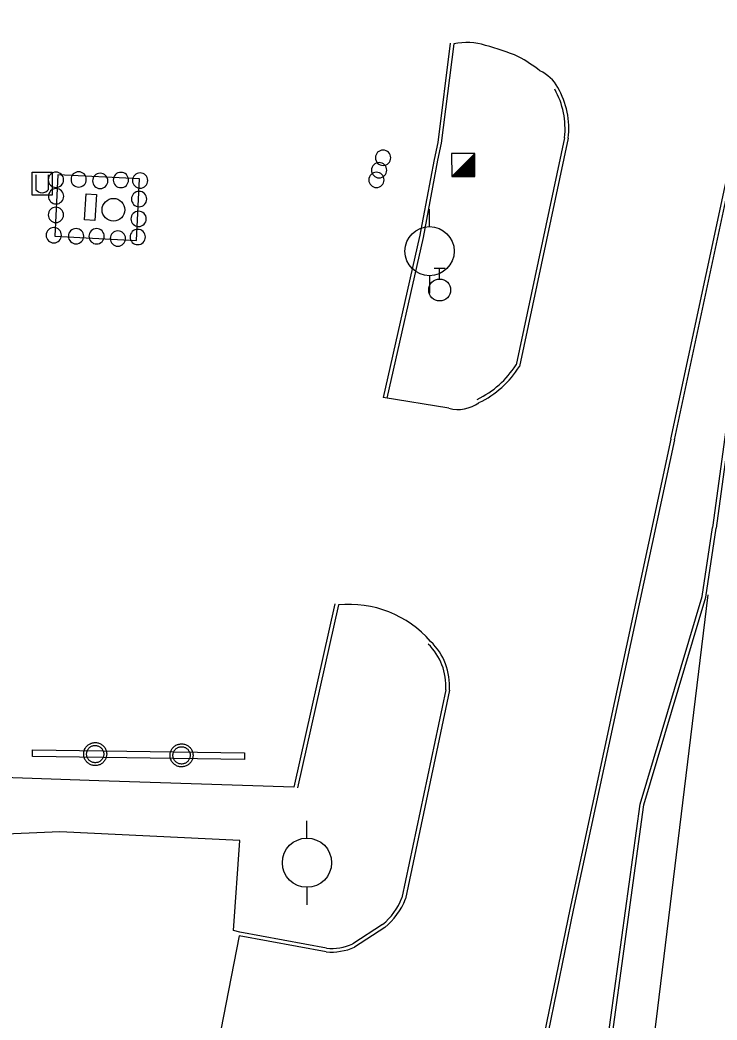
# Model space of a CAD drawing. Extents: x 2145380 to 2157287, y 139568 to 149130.
# Drawn here: x 2150740.2 to 2150853.5, y 147487.4 to 147649.9 of the extents above; entities that cross this region are included whole.
import ezdxf

# ---------------------------------------------------------------- set-up
doc = ezdxf.new("R2010")
doc.units = 0
for name, color, linetype in [('Default', 7, 'Continuous'), ('TOPO_Asphalt', 7, 'Continuous'), ('TOPO_Curb Back', 7, 'Continuous'), ('TOPO_Misc', 7, 'Continuous'), ('TOPO_Misc Line', 7, 'Continuous'), ('TOPO_Power Pole', 7, 'Continuous'), ('TOPO_Sign', 7, 'Continuous'), ('TOPO_Tank Above Ground', 7, 'Continuous'), ('TOPO_Wall Freestanding', 7, 'Continuous'), ('TOPO_Water Valve', 7, 'Continuous')]:
    doc.layers.add(name, color=color, linetype=linetype)

# ---------------------------------------------------------------- blocks, each defined once
blk = doc.blocks.new('POST')
at = {"layer": 'TOPO_Misc'}
for start, end in [(90, 180), (180, 270), (360, 90), (270, 0)]:
    blk.add_arc((-0.01, 0.03), 3.16, start, end, dxfattribs=at)
blk = doc.blocks.new('POWPOL')
at = {"layer": 'TOPO_Power Pole'}
for p, q in [((0, 10.16), (0, 17.34)), ((0, -10.16), (0, -17.34))]:
    blk.add_line(p, q, dxfattribs=at)
blk.add_circle((0, 0), 10.16, dxfattribs=at)
blk = doc.blocks.new('WATVAL')
at = {"layer": 'Default'}
for p, q in [((-2.25, 9), (2.25, 9)), ((0, 4.5), (0, 9))]:
    blk.add_line(p, q, dxfattribs=at)
blk.add_circle((0, 0), 4.5, dxfattribs=at)

msp = doc.modelspace()

# ---------------------------------------------------------------- linework, layer by layer
at = {"layer": 'TOPO_Asphalt'}
for points in [[(2150784.72, 147525.21), (2150753.01, 147526.24), (2150704.88, 147527.9), (2150705.71, 147582.2), (2150705.25, 147606.38), (2150676.53, 147605.65), (2150676.79, 147648.22), (2150676.84, 147659.18)], [(2150809.91, 147586.78), (2150799.25, 147588.53)], [(2150767.42, 146905.57), (2150777.66, 146985.28), (2150788.49, 147068.42), (2150791.81, 147094.61), (2150804.99, 147196.42), (2150817.4, 147289.05), (2150831.55, 147394.21), (2150843.61, 147487.04), (2150852.06, 147556.43)], [(2150775.92, 147501.62), (2150774.92, 147501.89), (2150775.91, 147516.52), (2150746.67, 147517.95), (2150724.09, 147516.98), (2150722.43, 147502.84), (2150666.67, 147503.48), (2150666.25, 147481.06)], [(2150775.8, 147501.03), (2150771.56, 147479.09), (2150773.15, 147478.57)]]:
    msp.add_lwpolyline(points, dxfattribs=at)
for centre, radius, start, end in [((2150812.81, 147636.11), 10.09, 72.3662, 101.8218), ((2150806.18, 147608.68), 38.3, 66.8446, 75.3545), ((2150805.68, 147616.34), 31.64, 53.0038, 60.5378), ((2150821.69, 147635.4), 6.91, 30.3486, 63.9778), ((2150811.43, 147592.31), 5.74, 254.6758, 305.9942), ((2150793.63, 147537.16), 17.74, 41.3329, 95.4396)]:
    msp.add_arc(centre, radius, start, end, dxfattribs=at)
at = {"layer": 'TOPO_Curb Back'}
for p, q in [((2150805.16, 147614.65), (2150799.25, 147588.53)), ((2150805.75, 147614.51), (2150799.84, 147588.4)), ((2150791.36, 147554.96), (2150784.72, 147525.21)), ((2150791.95, 147554.82), (2150785.3, 147525.08))]:
    msp.add_line(p, q, dxfattribs=at)
for points in [[(2150846.01, 147581.74), (2150860.53, 147649.41), (2150864, 147646.71), (2150857.69, 147599.07), (2150853.38, 147567.29)], [(2150846.6, 147581.61), (2150860.91, 147648.35), (2150863.36, 147646.45), (2150857.09, 147599.15), (2150852.78, 147567.37)], [(2150810.15, 147646.07), (2150808.1, 147629.95), (2150807.5, 147627.17), (2150805.16, 147614.64)], [(2150810.74, 147645.99), (2150808.69, 147629.85), (2150808.09, 147627.05), (2150805.75, 147614.53)], [(2150828.72, 147630.72), (2150820.84, 147593.8)], [(2150829.32, 147630.63), (2150821.4, 147593.57)], [(2150846.01, 147581.74), (2150829.56, 147505.33), (2150818.69, 147452.43), (2150805.18, 147383.38), (2150793.7, 147320.64), (2150782.04, 147252.39), (2150770.34, 147176.72), (2150761.75, 147117.28), (2150758.85, 147096.56)], [(2150846.6, 147581.61), (2150830.15, 147505.21), (2150819.28, 147452.31), (2150805.77, 147383.26), (2150794.29, 147320.54), (2150782.63, 147252.3), (2150770.93, 147176.63), (2150762.35, 147117.2), (2150759.45, 147096.48)], [(2150775.68, 147022.26), (2150783.01, 147082.27), (2150785.37, 147100.94), (2150796.59, 147191.47), (2150808.98, 147283.55), (2150821.25, 147374.74), (2150832.7, 147461.73), (2150841, 147522.44), (2150851.09, 147556.17), (2150852.78, 147567.37)], [(2150776.27, 147022.18), (2150783.6, 147082.2), (2150785.97, 147100.86), (2150797.19, 147191.39), (2150809.57, 147283.47), (2150821.85, 147374.66), (2150833.3, 147461.65), (2150841.59, 147522.31), (2150851.68, 147556.04), (2150853.38, 147567.28)], [(2150809.41, 147541.01), (2150802.29, 147507.19)], [(2150810, 147540.93), (2150802.87, 147507.02)], [(2150790.03, 147499.03), (2150775.91, 147501.62)], [(2150799.13, 147502.86), (2150794.29, 147499.73)], [(2150799.49, 147502.38), (2150794.58, 147499.2)], [(2150789.95, 147498.43), (2150775.8, 147501.03)]]:
    msp.add_lwpolyline(points, dxfattribs=at)
for centre, radius, start, end in [((2150815.7, 147632.19), 13.11, 353.595, 29.2883), ((2150815.7, 147632.19), 13.71, 353.47, 29.2878), ((2150807.91, 147602.02), 15.32, 295.6581, 327.5357), ((2150807.91, 147602.02), 15.92, 295.6581, 327.9284), ((2150799.97, 147541.64), 10.06, 355.9328, 46.0189), ((2150799.97, 147541.64), 9.46, 356.1774, 46.0191), ((2150792.41, 147511.08), 10.62, 309.2912, 338.5156), ((2150792.41, 147511.08), 11.22, 309.1184, 338.7753), ((2150790.84, 147507.43), 9.04, 264.3412, 294.4185), ((2150790.84, 147507.43), 8.44, 264.5065, 294.1227)]:
    msp.add_arc(centre, radius, start, end, dxfattribs=at)
at = {"layer": 'TOPO_Misc'}
for p, q in [((2150810.38, 147624.4), (2150814.12, 147628.15)), ((2150812.59, 147626.62), (2150814.12, 147626.62)), ((2150812.78, 147626.81), (2150814.12, 147626.81)), ((2150812.97, 147627), (2150814.12, 147627)), ((2150813.15, 147627.18), (2150814.12, 147627.18)), ((2150813.34, 147627.37), (2150814.12, 147627.37)), ((2150813.53, 147627.56), (2150814.12, 147627.56)), ((2150813.71, 147627.74), (2150814.12, 147627.74)), ((2150813.9, 147627.93), (2150814.12, 147627.93)), ((2150814.08, 147628.12), (2150814.12, 147628.12)), ((2150810.91, 147624.94), (2150814.12, 147624.94)), ((2150811.1, 147625.13), (2150814.12, 147625.13)), ((2150811.28, 147625.31), (2150814.12, 147625.31)), ((2150811.47, 147625.5), (2150814.12, 147625.5)), ((2150811.66, 147625.69), (2150814.12, 147625.69)), ((2150811.84, 147625.87), (2150814.12, 147625.87)), ((2150812.03, 147626.07), (2150814.12, 147626.07)), ((2150812.22, 147626.25), (2150814.12, 147626.25)), ((2150812.4, 147626.43), (2150814.12, 147626.43)), ((2150742.75, 147624.69), (2150742.75, 147622.28)), ((2150744.82, 147622.29), (2150744.82, 147624.7)), ((2150810.53, 147624.57), (2150814.12, 147624.57)), ((2150810.73, 147624.76), (2150814.12, 147624.76))]:
    msp.add_line(p, q, dxfattribs=at)
for points in [[(2150814.12, 147624.41), (2150814.12, 147628.15), (2150810.37, 147628.15), (2150810.38, 147624.4), (2150814.12, 147624.41)], [(2150742.16, 147621.38), (2150742.16, 147625.14), (2150745.42, 147625.14), (2150745.42, 147621.38), (2150742.16, 147621.38)]]:
    msp.add_lwpolyline(points, dxfattribs=at)
msp.add_arc((2150743.78, 147623.1), 1.32, 218.3412, 322.0625, dxfattribs=at)
at = {"layer": 'TOPO_Misc Line'}
msp.add_lwpolyline([(2150752.61, 147621.48), (2150752.34, 147617.27), (2150750.67, 147617.38), (2150750.94, 147621.59)], close=True, dxfattribs=at)
at = {"layer": 'TOPO_Power Pole'}
for points in [[(2150750.54, 147530.56), (2150750.54, 147530.69), (2150750.56, 147530.82), (2150750.58, 147530.95), (2150750.62, 147531.08), (2150750.65, 147531.21), (2150750.7, 147531.33), (2150750.76, 147531.45), (2150750.83, 147531.57), (2150750.91, 147531.67), (2150750.99, 147531.78), (2150751.08, 147531.87), (2150751.17, 147531.97), (2150751.28, 147532.05), (2150751.39, 147532.13), (2150751.5, 147532.2), (2150751.62, 147532.25), (2150751.74, 147532.31), (2150751.86, 147532.35), (2150751.99, 147532.39), (2150752.13, 147532.41), (2150752.26, 147532.43), (2150752.39, 147532.43), (2150752.51, 147532.43), (2150752.65, 147532.42), (2150752.78, 147532.4), (2150752.9, 147532.37), (2150753.03, 147532.33), (2150753.15, 147532.27), (2150753.28, 147532.22), (2150753.39, 147532.16), (2150753.5, 147532.09), (2150753.6, 147532.01), (2150753.7, 147531.92), (2150753.8, 147531.82), (2150753.88, 147531.72), (2150753.96, 147531.61), (2150754.03, 147531.5), (2150754.1, 147531.38), (2150754.15, 147531.26), (2150754.19, 147531.13), (2150754.23, 147531.01), (2150754.26, 147530.88), (2150754.27, 147530.75), (2150754.28, 147530.61), (2150754.28, 147530.49), (2150754.27, 147530.36), (2150754.25, 147530.22), (2150754.22, 147530.09), (2150754.18, 147529.97), (2150754.14, 147529.84), (2150754.08, 147529.73), (2150754.02, 147529.61), (2150753.95, 147529.5), (2150753.87, 147529.39), (2150753.78, 147529.29), (2150753.69, 147529.19), (2150753.59, 147529.11), (2150753.48, 147529.03), (2150753.37, 147528.96), (2150753.25, 147528.89), (2150753.14, 147528.84), (2150753.01, 147528.79), (2150752.88, 147528.75), (2150752.75, 147528.72), (2150752.62, 147528.7), (2150752.49, 147528.69), (2150752.37, 147528.69), (2150752.24, 147528.7), (2150752.1, 147528.72), (2150751.97, 147528.75), (2150751.85, 147528.78), (2150751.72, 147528.83), (2150751.6, 147528.88), (2150751.48, 147528.94), (2150751.37, 147529.01), (2150751.26, 147529.09), (2150751.16, 147529.17), (2150751.06, 147529.27), (2150750.98, 147529.36), (2150750.9, 147529.47), (2150750.82, 147529.58), (2150750.75, 147529.69), (2150750.7, 147529.82), (2150750.65, 147529.94), (2150750.61, 147530.07), (2150750.58, 147530.19), (2150750.56, 147530.32), (2150750.54, 147530.45), (2150750.54, 147530.56)], [(2150751, 147530.56), (2150751.01, 147530.67), (2150751.03, 147530.79), (2150751.05, 147530.9), (2150751.09, 147531.01), (2150751.12, 147531.12), (2150751.17, 147531.22), (2150751.23, 147531.32), (2150751.3, 147531.41), (2150751.37, 147531.5), (2150751.45, 147531.58), (2150751.54, 147531.66), (2150751.64, 147531.73), (2150751.73, 147531.78), (2150751.83, 147531.84), (2150751.94, 147531.88), (2150752.05, 147531.92), (2150752.16, 147531.94), (2150752.27, 147531.96), (2150752.39, 147531.96), (2150752.5, 147531.96), (2150752.61, 147531.95), (2150752.73, 147531.93), (2150752.84, 147531.9), (2150752.94, 147531.86), (2150753.05, 147531.82), (2150753.14, 147531.76), (2150753.24, 147531.69), (2150753.33, 147531.62), (2150753.41, 147531.54), (2150753.49, 147531.46), (2150753.56, 147531.36), (2150753.62, 147531.27), (2150753.68, 147531.16), (2150753.72, 147531.06), (2150753.76, 147530.95), (2150753.79, 147530.84), (2150753.8, 147530.72), (2150753.81, 147530.61), (2150753.81, 147530.5), (2150753.8, 147530.39), (2150753.78, 147530.28), (2150753.76, 147530.17), (2150753.71, 147530.06), (2150753.67, 147529.95), (2150753.62, 147529.85), (2150753.55, 147529.76), (2150753.49, 147529.66), (2150753.41, 147529.58), (2150753.33, 147529.5), (2150753.23, 147529.43), (2150753.14, 147529.37), (2150753.04, 147529.31), (2150752.93, 147529.26), (2150752.83, 147529.22), (2150752.71, 147529.19), (2150752.6, 147529.17), (2150752.48, 147529.16), (2150752.38, 147529.16), (2150752.26, 147529.17), (2150752.15, 147529.18), (2150752.04, 147529.21), (2150751.93, 147529.24), (2150751.83, 147529.29), (2150751.72, 147529.34), (2150751.63, 147529.41), (2150751.53, 147529.47), (2150751.45, 147529.54), (2150751.36, 147529.63), (2150751.29, 147529.72), (2150751.22, 147529.82), (2150751.17, 147529.91), (2150751.12, 147530.01), (2150751.08, 147530.12), (2150751.05, 147530.23), (2150751.03, 147530.34), (2150751.01, 147530.46), (2150751, 147530.56)], [(2150764.58, 147530.35), (2150764.58, 147530.49), (2150764.6, 147530.62), (2150764.62, 147530.74), (2150764.66, 147530.87), (2150764.69, 147531), (2150764.74, 147531.12), (2150764.8, 147531.24), (2150764.87, 147531.36), (2150764.95, 147531.47), (2150765.03, 147531.57), (2150765.12, 147531.67), (2150765.21, 147531.76), (2150765.32, 147531.84), (2150765.43, 147531.92), (2150765.54, 147531.99), (2150765.66, 147532.04), (2150765.78, 147532.1), (2150765.9, 147532.14), (2150766.03, 147532.18), (2150766.17, 147532.2), (2150766.3, 147532.22), (2150766.43, 147532.22), (2150766.55, 147532.22), (2150766.68, 147532.21), (2150766.82, 147532.19), (2150766.94, 147532.16), (2150767.07, 147532.12), (2150767.19, 147532.07), (2150767.32, 147532.02), (2150767.43, 147531.95), (2150767.54, 147531.88), (2150767.64, 147531.8), (2150767.74, 147531.71), (2150767.83, 147531.61), (2150767.92, 147531.51), (2150768, 147531.4), (2150768.07, 147531.29), (2150768.13, 147531.18), (2150768.18, 147531.05), (2150768.23, 147530.93), (2150768.27, 147530.8), (2150768.3, 147530.67), (2150768.31, 147530.54), (2150768.32, 147530.4), (2150768.32, 147530.28), (2150768.31, 147530.15), (2150768.29, 147530.02), (2150768.26, 147529.89), (2150768.22, 147529.76), (2150768.18, 147529.64), (2150768.12, 147529.52), (2150768.06, 147529.4), (2150767.99, 147529.29), (2150767.91, 147529.18), (2150767.82, 147529.08), (2150767.73, 147528.99), (2150767.63, 147528.9), (2150767.52, 147528.82), (2150767.41, 147528.75), (2150767.29, 147528.69), (2150767.18, 147528.63), (2150767.05, 147528.58), (2150766.92, 147528.54), (2150766.79, 147528.52), (2150766.66, 147528.49), (2150766.53, 147528.49), (2150766.41, 147528.49), (2150766.28, 147528.49), (2150766.14, 147528.51), (2150766.01, 147528.54), (2150765.89, 147528.57), (2150765.76, 147528.62), (2150765.64, 147528.67), (2150765.52, 147528.74), (2150765.41, 147528.8), (2150765.3, 147528.88), (2150765.2, 147528.96), (2150765.1, 147529.06), (2150765.02, 147529.15), (2150764.93, 147529.26), (2150764.86, 147529.37), (2150764.79, 147529.48), (2150764.74, 147529.61), (2150764.68, 147529.73), (2150764.65, 147529.86), (2150764.62, 147529.98), (2150764.6, 147530.11), (2150764.58, 147530.24), (2150764.58, 147530.35)], [(2150765.04, 147530.35), (2150765.05, 147530.46), (2150765.07, 147530.58), (2150765.09, 147530.69), (2150765.13, 147530.8), (2150765.16, 147530.91), (2150765.21, 147531.01), (2150765.27, 147531.11), (2150765.34, 147531.2), (2150765.41, 147531.29), (2150765.49, 147531.37), (2150765.58, 147531.45), (2150765.68, 147531.52), (2150765.77, 147531.58), (2150765.87, 147531.63), (2150765.98, 147531.67), (2150766.08, 147531.71), (2150766.2, 147531.73), (2150766.31, 147531.75), (2150766.43, 147531.75), (2150766.54, 147531.75), (2150766.65, 147531.74), (2150766.77, 147531.72), (2150766.88, 147531.69), (2150766.98, 147531.65), (2150767.09, 147531.61), (2150767.18, 147531.55), (2150767.28, 147531.48), (2150767.37, 147531.41), (2150767.45, 147531.34), (2150767.53, 147531.25), (2150767.6, 147531.15), (2150767.66, 147531.06), (2150767.72, 147530.95), (2150767.76, 147530.85), (2150767.8, 147530.74), (2150767.83, 147530.63), (2150767.84, 147530.52), (2150767.85, 147530.4), (2150767.85, 147530.29), (2150767.84, 147530.19), (2150767.82, 147530.07), (2150767.8, 147529.96), (2150767.75, 147529.85), (2150767.71, 147529.74), (2150767.66, 147529.64), (2150767.59, 147529.55), (2150767.53, 147529.45), (2150767.45, 147529.37), (2150767.37, 147529.29), (2150767.27, 147529.22), (2150767.18, 147529.16), (2150767.08, 147529.1), (2150766.97, 147529.05), (2150766.87, 147529.01), (2150766.75, 147528.99), (2150766.64, 147528.96), (2150766.52, 147528.95), (2150766.42, 147528.95), (2150766.3, 147528.96), (2150766.19, 147528.98), (2150766.08, 147529), (2150765.97, 147529.04), (2150765.87, 147529.08), (2150765.76, 147529.13), (2150765.67, 147529.2), (2150765.57, 147529.26), (2150765.48, 147529.34), (2150765.4, 147529.42), (2150765.33, 147529.51), (2150765.26, 147529.61), (2150765.21, 147529.7), (2150765.16, 147529.8), (2150765.12, 147529.91), (2150765.09, 147530.03), (2150765.07, 147530.14), (2150765.05, 147530.25), (2150765.04, 147530.35)]]:
    msp.add_lwpolyline(points, dxfattribs=at)
at = {"layer": 'TOPO_Sign'}
msp.add_lwpolyline([(2150742.23, 147531.25), (2150776.7, 147530.77), (2150776.68, 147529.66), (2150742.21, 147530.15)], close=True, dxfattribs=at)
at = {"layer": 'TOPO_Tank Above Ground'}
msp.add_circle((2150755.38, 147619.01), 1.85, dxfattribs=at)
at = {"layer": 'TOPO_Wall Freestanding'}
msp.add_lwpolyline([(2150759.62, 147624.04), (2150746.34, 147624.71), (2150745.83, 147614.71), (2150759.11, 147614.04)], close=True, dxfattribs=at)

# ---------------------------------------------------------------- block references
at = {"layer": 'TOPO_Misc', "xscale": 0.39370000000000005, "yscale": 0.3937000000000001}
for p in [(2150799.22, 147627.46), (2150798.58, 147625.43), (2150746.04, 147623.87), (2150749.73, 147623.94), (2150753.23, 147623.69), (2150756.6, 147623.84), (2150759.72, 147623.76), (2150798.14, 147623.86), (2150746.05, 147621.19), (2150759.55, 147620.75), (2150746.02, 147618.17), (2150759.48, 147617.52), (2150745.69, 147614.86), (2150749.3, 147614.71), (2150752.65, 147614.69), (2150756.1, 147614.33), (2150759.33, 147614.58)]:
    msp.add_blockref('POST', p, dxfattribs=at)
at = {"layer": 'TOPO_Power Pole', "xscale": 0.39370000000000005, "yscale": 0.3937000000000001}
for p in [(2150806.78, 147612.29), (2150786.84, 147512.91)]:
    msp.add_blockref('POWPOL', p, dxfattribs=at)
at = {"layer": 'TOPO_Water Valve', "xscale": 0.39370000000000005, "yscale": 0.3937000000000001}
msp.add_blockref('WATVAL', (2150808.42, 147605.98), dxfattribs=at)

doc.saveas('drawing.dxf')
